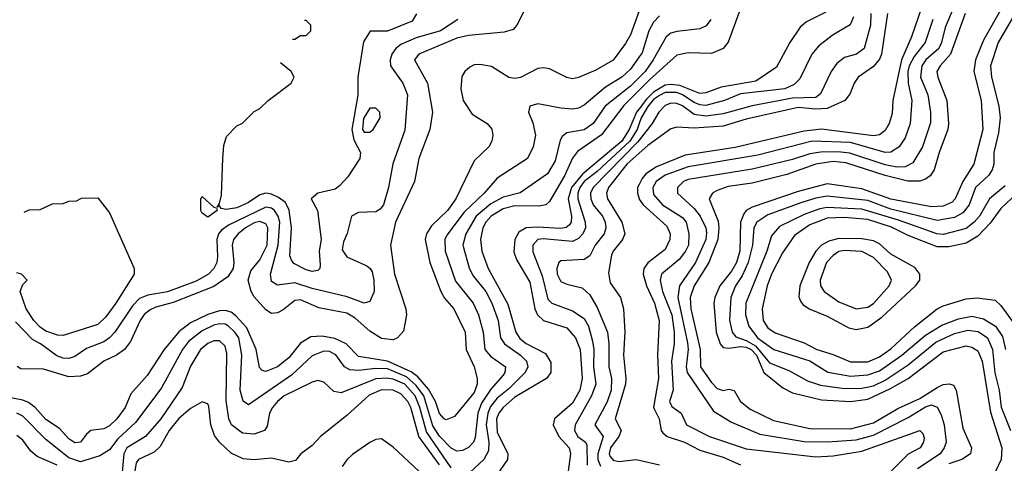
# Model space of a CAD drawing. Header units: inches. Extents: x 1793402 to 1900366, y 320852 to 470679.
# Tile 349 of 604: x 1827860 to 1831262, y 445077 to 446609. Entities that reach past the tile are written whole.
import ezdxf

# ---------------------------------------------------------------- set-up
doc = ezdxf.new("R2010")
doc.units = ezdxf.units.IN
doc.header["$MEASUREMENT"] = 0
doc.layers.add('B8424', color=7, linetype='Continuous')
doc.layers.add('B8434', color=7, linetype='Continuous')

msp = doc.modelspace()

# ---------------------------------------------------------------- linework, layer by layer
at = {"layer": 'B8424', "color": 4}
for points, elevation in [([(1829615.1, 446664.9), (1829578, 446590), (1829564.4, 446575.6), (1829534, 446566), (1829410, 446554.8), (1829370, 446545.1), (1829238.8, 446490), (1829224, 446470), (1829268.8, 446390), (1829286.4, 446290), (1829277.1, 446230), (1829239.3, 446130), (1829223.8, 446050), (1829158, 445910), (1829140.9, 445830), (1829155.3, 445730), (1829194.4, 445610), (1829196.3, 445590), (1829186.4, 445533.6), (1829164.7, 445510), (1829150, 445503.7), (1829110, 445508.3), (1829070, 445533.6), (1829018.7, 445578.7), (1828990, 445596), (1828893.7, 445613.7), (1828830, 445642), (1828810, 445639.5), (1828770, 445607), (1828750, 445597), (1828730, 445594.5), (1828710, 445607.3), (1828670, 445652.3), (1828659.7, 445670), (1828649.4, 445710), (1828658, 445742), (1828690, 445779.3), (1828715.1, 445830), (1828717.3, 445890), (1828710, 445904.5), (1828690, 445912.1), (1828670, 445907.1), (1828639.5, 445890), (1828614, 445870), (1828598.7, 445850), (1828593.7, 445830), (1828599.5, 445770), (1828597.1, 445750), (1828579.4, 445720.6), (1828530, 445687.4), (1828390, 445631.9), (1828330, 445616.1), (1828310, 445606.6), (1828289.3, 445590.7), (1828275.8, 445570), (1828242.5, 445497.5), (1828221.6, 445470), (1828194, 445450), (1828150, 445429.6), (1828094.4, 445385.6), (1828070, 445378), (1828030, 445375.8), (1827942, 445402), (1827863.5, 445403.5), (1827851.2, 445411.2)], 336), ([(1830000, 446639.6), (1829970, 446557.2), (1829952.8, 446527.2), (1829910, 446469.6), (1829850, 446434.5), (1829790, 446409.2), (1829770, 446405.2), (1829750, 446409.3), (1829690, 446439.5), (1829670, 446442.9), (1829650, 446440.5), (1829590, 446409.6), (1829570, 446406), (1829550, 446409.6), (1829490, 446446.9), (1829450, 446454.7), (1829430, 446453), (1829414.7, 446445.3), (1829398, 446430), (1829387.7, 446412.3), (1829384, 446370), (1829392, 446330), (1829422.8, 446282.8), (1829474.8, 446250), (1829490.5, 446230.5), (1829494.8, 446210), (1829491, 446190), (1829481, 446170), (1829430, 446121.2), (1829366.4, 445990), (1829337.6, 445950), (1829282.6, 445897.4), (1829265.7, 445870), (1829261.1, 445850), (1829277, 445770), (1829315.3, 445670), (1829327, 445647), (1829359.3, 445610), (1829398.7, 445530), (1829402.6, 445470), (1829430.4, 445410), (1829440.4, 445370), (1829440.3, 445350), (1829430, 445322), (1829361.6, 445238.4), (1829332.7, 445227.3), (1829326.6, 445230), (1829310, 445249.3), (1829296.4, 445290), (1829272.7, 445332.7), (1829235.1, 445375.1), (1829212.8, 445392.8), (1829130, 445429.9), (1829030, 445445.7), (1828987.6, 445490), (1828948.1, 445508.1), (1828904.5, 445515.5), (1828866.1, 445513.9), (1828830, 445491.6), (1828790, 445441.6), (1828750.5, 445410), (1828710, 445394.5), (1828698, 445398), (1828688, 445408), (1828676.4, 445470), (1828644.6, 445544.6), (1828606.7, 445586.7), (1828590, 445598.5), (1828570, 445604.2), (1828550, 445603.5), (1828509.3, 445590.7), (1828450, 445561.7), (1828410, 445531.5), (1828358.7, 445470), (1828299.7, 445380.3), (1828243.6, 445316.4), (1828223.7, 445270), (1828195.8, 445230), (1828170, 445206), (1828150, 445196.3), (1828106, 445190), (1828090, 445177.2), (1828070, 445149.6), (1828050, 445147.6), (1828030, 445160.9), (1827996.9, 445196.9), (1827950, 445227.8), (1827913.3, 445270), (1827890, 445286.9), (1827870, 445294.8), (1827793.2, 445310)], 344), ([(1829231.1, 446628.9), (1829215.9, 446604.1), (1829130, 446569.6), (1829070.8, 446569.2), (1829047.3, 446532.7), (1829028.5, 446410), (1829028.5, 446348.5), (1829007.2, 446230), (1829014.2, 446194.2), (1829037.1, 446150), (1829034.4, 446130), (1828993.5, 446066.5), (1828965.1, 446034.9), (1828950, 446024.2), (1828890.3, 446009.7), (1828867.3, 445990), (1828888.8, 445950), (1828901.6, 445850), (1828894.9, 445810), (1828898, 445762), (1828896.3, 445750), (1828890, 445742.7), (1828870, 445739.5), (1828850, 445745.6), (1828807.3, 445767.3), (1828798.9, 445778.9), (1828793.4, 445793.4), (1828798.5, 445890), (1828791.2, 445951.2), (1828777.6, 445977.6), (1828754.5, 445994.5), (1828730, 446006.2), (1828710, 446009.7), (1828690, 446004), (1828650, 445977.4), (1828610, 445959.7), (1828573.2, 445953.2), (1828556.4, 445956.4), (1828550, 445966), (1828542, 445962), (1828550, 445974), (1828556.5, 446003.5), (1828561.2, 446130), (1828565.6, 446174.4), (1828574.6, 446205.4), (1828610, 446242), (1828630, 446252), (1828670, 446292), (1828690, 446302), (1828718, 446330), (1828798, 446390), (1828808, 446410), (1828798, 446430), (1828760.8, 446459.7)], 328), ([(1829374, 446610), (1829314, 446570), (1829230, 446546.9), (1829176.9, 446523.1), (1829159.5, 446510), (1829145.3, 446490), (1829139.5, 446470), (1829141.3, 446450), (1829183, 446390), (1829199.1, 446350), (1829190, 446228), (1829148.6, 446111.4), (1829134.4, 446030), (1829116.4, 445970), (1829105.3, 445954.7), (1829090, 445946), (1829030, 445943.7), (1829006, 445930), (1828991, 445871), (1828978, 445842), (1828973.7, 445813.7), (1828990.6, 445790), (1829058.6, 445758.6), (1829070.3, 445750.3), (1829077.7, 445737.7), (1829083.8, 445710), (1829084.9, 445670), (1829070, 445635.3), (1829050, 445629.5), (1828991.4, 445651.4), (1828870, 445680.3), (1828810, 445700.4), (1828750, 445692.3), (1828730, 445705.2), (1828726, 445730), (1828752.5, 445830), (1828758, 445910), (1828752.9, 445930), (1828740.5, 445950), (1828730, 445958.5), (1828710, 445962), (1828580.7, 445899.3), (1828557.5, 445882.5), (1828547, 445870), (1828540.9, 445850), (1828543.6, 445790), (1828540.3, 445770), (1828530.3, 445750), (1828512.2, 445730), (1828470, 445706.2), (1828370, 445668.7), (1828302.5, 445657.5), (1828273.9, 445646.1), (1828250, 445620.7), (1828188.5, 445530), (1828170.2, 445509.8), (1828150, 445496.3), (1828090, 445473.3), (1828050, 445445.6), (1828030, 445438.7), (1828010, 445439.7), (1827988, 445448), (1827931.8, 445490), (1827904.4, 445504.4), (1827845.2, 445565.2)], 332), ([(1828801.9, 446542), (1828810, 446542), (1828830, 446554), (1828850, 446554), (1828866, 446570), (1828866, 446590), (1828850, 446606), (1828843.8, 446606)], 328), ([(1830000, 446481), (1829970, 446438.4), (1829940.5, 446410), (1829883.7, 446376.3), (1829810, 446314), (1829790, 446302.9), (1829770, 446299.6), (1829730, 446303.6), (1829650, 446319), (1829622, 446310), (1829618, 446290), (1829632.8, 446252.8), (1829642, 446210), (1829634, 446170), (1829614, 446130), (1829510, 446061.2), (1829464.4, 446010), (1829395.8, 445944.2), (1829335.2, 445864.8), (1829328.5, 445850), (1829330.3, 445810), (1829366, 445706), (1829426.4, 445630), (1829445.3, 445590), (1829461.1, 445530), (1829467.2, 445470), (1829486.9, 445446.9), (1829538, 445410), (1829535.8, 445390), (1829530, 445380.9), (1829487.1, 445332.9), (1829455.5, 445284.5), (1829442.2, 445250), (1829433.8, 445166.2), (1829428, 445150), (1829410, 445132), (1829390, 445120.7), (1829370, 445118.4), (1829350, 445129.6), (1829310, 445171), (1829286.8, 445206.8), (1829256.1, 445310), (1829230, 445345.5), (1829195.9, 445375.9), (1829130, 445402.7), (1829090, 445404.6), (1829030, 445397.6), (1829000.3, 445400.3), (1828982, 445410), (1828951.8, 445451.8), (1828930, 445463.6), (1828910, 445464.2), (1828870, 445447.6), (1828798.5, 445381.5), (1828650, 445279.3), (1828631.9, 445291.9), (1828622, 445330), (1828627.3, 445450), (1828616.8, 445510), (1828603.5, 445530), (1828581.6, 445550), (1828570, 445557.3), (1828550, 445559.2), (1828530, 445554.2), (1828490, 445534.5), (1828442.5, 445497.5), (1828421.7, 445470), (1828350, 445338), (1828260.5, 445219.5), (1828198.7, 445161.3), (1828170, 445123.7), (1828136.9, 445103.1), (1828070, 445081.7), (1828030, 445096), (1827950, 445158.7), (1827870, 445239.7), (1827850, 445249.7)], 348), ([(1830000, 446409.2), (1829970, 446379.2), (1829883.1, 446310), (1829841.6, 446250), (1829810, 446228.2), (1829750, 446218), (1829734.4, 446205.6), (1829727.1, 446192.9), (1829710, 446121.2), (1829683.6, 446076.4), (1829589, 446011), (1829530, 445995.6), (1829487.4, 445972.6), (1829436.5, 445930), (1829400.9, 445870), (1829390.3, 445830), (1829412.5, 445752.5), (1829425.9, 445725.9), (1829470.2, 445670.2), (1829491.5, 445630), (1829512.9, 445570), (1829521.3, 445510), (1829534.9, 445490), (1829590.4, 445450), (1829610.4, 445430), (1829614.9, 445410), (1829606.4, 445390), (1829550, 445333.7), (1829510, 445302.3), (1829486.7, 445273.3), (1829476.8, 445250), (1829471, 445210), (1829481.2, 445150), (1829479.5, 445120.5), (1829463.1, 445090), (1829415.1, 445044.9)], 352), ([(1830000, 446366.1), (1829946.9, 446313.1), (1829870, 446211.1), (1829786.6, 446153.4), (1829769.3, 446130.7), (1829741.6, 446070), (1829690, 445981.6), (1829677.1, 445970), (1829654.8, 445965.2), (1829570, 445966.2), (1829530, 445956.2), (1829488.9, 445930), (1829470.3, 445910), (1829460.2, 445890), (1829451.6, 445850), (1829456, 445810), (1829478.9, 445750), (1829546.3, 445626.3), (1829574.3, 445530), (1829587.9, 445507.9), (1829610, 445490.3), (1829676, 445456), (1829694.4, 445425.6), (1829694.9, 445390), (1829680.5, 445370), (1829570, 445305.1), (1829530, 445269.7), (1829515.2, 445250), (1829507.5, 445230), (1829510, 445184), (1829546, 445110), (1829544.9, 445090), (1829517.3, 445050)], 356), ([(1830000, 446301.5), (1829991.3, 446290), (1829965.9, 446230), (1829940.1, 446190), (1829803.9, 446076.1), (1829766.8, 446030), (1829754.6, 445990), (1829766.2, 445930), (1829764.9, 445910), (1829759.1, 445900.9), (1829748.2, 445891.8), (1829730, 445887.8), (1829647.7, 445892.3), (1829610.2, 445889.8), (1829584.3, 445875.7), (1829570.3, 445850), (1829566.6, 445806.6), (1829578, 445778), (1829622.6, 445702.6), (1829639.6, 445610), (1829648.9, 445590), (1829670, 445570.3), (1829750, 445545.3), (1829780.3, 445510), (1829796.1, 445470), (1829802.9, 445370), (1829795.2, 445330), (1829770, 445285.1), (1829707.3, 445230), (1829703, 445210), (1829723.1, 445170), (1829758, 445130), (1829762.6, 445110), (1829755.3, 445050)], 364), ([(1830000, 446250), (1829993.2, 446230), (1829967.5, 446190), (1829855.2, 446084.8), (1829810.2, 446050), (1829795.6, 446030), (1829787.7, 446010), (1829788.3, 445990), (1829813.7, 445910), (1829814.6, 445890), (1829805.7, 445870), (1829790, 445853), (1829770, 445843.5), (1829668.1, 445851.9), (1829650, 445849.5), (1829632.7, 445830), (1829633, 445807), (1829664.6, 445724.6), (1829684.1, 445644.1), (1829698.8, 445630), (1829770, 445603.1), (1829810, 445577.1), (1829824.9, 445550), (1829839.2, 445499.2), (1829843.2, 445470), (1829842, 445410), (1829850.3, 445350), (1829835.3, 445310), (1829779.5, 445210), (1829777, 445190), (1829788.7, 445170), (1829814.4, 445150), (1829819.1, 445139.1), (1829820.3, 445070)], 368), ([(1830000, 446193.5), (1829994, 446186), (1829840.9, 446030), (1829831.6, 446010), (1829832.9, 445990), (1829841.7, 445970), (1829873.4, 445930), (1829882.6, 445910), (1829884.9, 445890), (1829879.3, 445870), (1829848.2, 445830), (1829830, 445794), (1829810, 445780.9), (1829730, 445776), (1829722.8, 445770), (1829715.5, 445750), (1829717.1, 445730), (1829730, 445704.9), (1829750, 445695.5), (1829802.8, 445682.8), (1829830, 445659.1), (1829854.9, 445614.9), (1829890.3, 445530), (1829895.6, 445490), (1829895.6, 445410), (1829904, 445370), (1829903.2, 445330), (1829890, 445289.4), (1829847, 445210), (1829876, 445170), (1829857.1, 445110), (1829857.5, 445090), (1829866.9, 445066.9)], 372), ([(1830000, 446148), (1829958, 446110), (1829894.6, 446030), (1829887.4, 446010), (1829890.3, 445990), (1829940.3, 445910), (1829950.4, 445870), (1829943.1, 445850), (1829910.4, 445810), (1829904.2, 445795.8), (1829894.2, 445734.2), (1829900.3, 445700.3), (1829935.3, 445650), (1829946.4, 445610), (1829950.3, 445530), (1829946.3, 445450), (1829954.6, 445370), (1829952.9, 445350), (1829917, 445230), (1829937.6, 445190), (1829930.3, 445170), (1829900.7, 445130), (1829896, 445110), (1829900.2, 445100.2), (1829910, 445087.4), (1829930, 445082.7), (1829990, 445090.2), (1830000, 445087.9)], 376), ([(1830000, 446040.3), (1829994.9, 446030), (1829993.8, 446010), (1829999.6, 445990), (1830000, 445989.4)], 384), ([(1827874.7, 445944.8), (1827892.7, 445952.7), (1827930, 445954), (1827972.7, 445972.7), (1828010, 445974), (1828030, 445982), (1828056.4, 445983.6), (1828072.7, 445992.7), (1828130, 445994), (1828170, 445942), (1828254.8, 445750), (1828254.8, 445730), (1828192, 445630), (1828157.4, 445582.6), (1828130, 445556.2), (1828010, 445518), (1827990, 445519.5), (1827950, 445532.8), (1827930, 445546.9), (1827908.4, 445570), (1827882, 445610), (1827861.2, 445670), (1827870, 445694), (1827886, 445710), (1827866, 445730), (1827850, 445735.3)], 328), ([(1829350, 445061.1), (1829265.7, 445185.7), (1829242.7, 445270), (1829226.3, 445310), (1829190, 445350.6), (1829150, 445368.1), (1829128.5, 445371.5), (1829090, 445368.7), (1828970, 445320.9), (1828945.1, 445325.1), (1828910, 445357.2), (1828890, 445362.7), (1828870, 445357), (1828773.4, 445310), (1828750.4, 445290), (1828732.7, 445270), (1828723.1, 445250), (1828714.4, 445205.6), (1828706, 445190), (1828670, 445177.6), (1828630, 445181.6), (1828591.8, 445210), (1828582.6, 445230), (1828573.4, 445293.4), (1828575.8, 445455.8), (1828570, 445481.2), (1828550, 445499.6), (1828530, 445499.7), (1828510, 445491.2), (1828484.9, 445470), (1828450, 445412.7), (1828421.1, 445338.9), (1828347, 445230), (1828294.9, 445170), (1828229.4, 445130.6), (1828219.1, 445110), (1828213.5, 445046.5)], 352), ([(1829310, 445072.1), (1829239.3, 445170), (1829210.7, 445270), (1829200.4, 445290), (1829176.9, 445316.9), (1829150, 445329.8), (1829110, 445330.8), (1829067.6, 445312.4), (1828990, 445242.4), (1828898.8, 445170), (1828870, 445139), (1828830.6, 445109.4), (1828812.8, 445087.2), (1828790, 445081.2), (1828730, 445094.5), (1828670, 445089.5), (1828631.9, 445091.9), (1828590, 445112), (1828550, 445149.4), (1828532.8, 445172.8), (1828520.7, 445210), (1828513.4, 445273.4), (1828510, 445282), (1828490, 445289.2), (1828450, 445266.6), (1828410, 445231.8), (1828375.8, 445190), (1828344.6, 445135.4), (1828324.6, 445115.4), (1828270.3, 445089.7), (1828262, 445078), (1828258, 445050)], 356), ([(1827989.3, 445070), (1827920.4, 445100.4), (1827898.3, 445118.3), (1827870, 445157.2), (1827850, 445172.7)], 352), ([(1829238.9, 445050), (1829150, 445132.3), (1829110, 445161.2), (1829090, 445159.3), (1829070, 445149.3), (1829010, 445107), (1828990, 445089.4), (1828974, 445066)], 364)]:
    msp.add_lwpolyline(points, dxfattribs=dict(at, elevation=elevation))
for points, elevation in [([(1829070, 446303.6), (1829047.8, 446267.8), (1829044, 446230), (1829050, 446220.4), (1829070, 446220.4), (1829080.7, 446230), (1829105.1, 446270), (1829104.5, 446290), (1829090, 446302.9)], 332), ([(1828510, 445926.6), (1828490, 445941.2), (1828486, 445950), (1828485.2, 445990), (1828490, 445998), (1828530, 445962), (1828539.6, 445959.6), (1828542, 445950)], 328)]:
    msp.add_lwpolyline(points, close=True, dxfattribs=dict(at, elevation=elevation))
at = {"layer": 'B8434', "color": 4}
for points, elevation in [([(1831094, 446670), (1831057.5, 446582.5), (1831045.2, 446530), (1831036, 446510), (1830990.4, 446470), (1830976.9, 446450), (1830971.7, 446410), (1830997.4, 446350), (1831007.2, 446290), (1831007.1, 446252.9), (1830979.5, 446170), (1830945.7, 446114.3), (1830919.1, 446100.9), (1830890, 446099.2), (1830850, 446108), (1830728.3, 446148.3), (1830686.8, 446153.2), (1830628.4, 446151.6), (1830590, 446145.3), (1830530, 446126.4), (1830390, 446093.1), (1830170, 446056.8), (1830153.4, 446050), (1830133, 446030), (1830133, 446010), (1830190, 445957), (1830211, 445931), (1830230, 445890.7), (1830233.2, 445873.2), (1830230.2, 445850), (1830195.2, 445770), (1830139.5, 445690), (1830133.4, 445650), (1830166.7, 445493.3), (1830169.1, 445470), (1830162.7, 445410), (1830166, 445390), (1830257.1, 445257.1), (1830319.2, 445219.2), (1830417.4, 445177.4), (1830570, 445152.6), (1830651.4, 445151.4), (1830750, 445157.6), (1830810, 445174.4), (1830930, 445235.2), (1830990, 445272.4), (1831010, 445278.7), (1831030, 445270.6), (1831043.8, 445243.8), (1831053.7, 445210), (1831060.4, 445150), (1831054.4, 445130), (1831040.4, 445110), (1830961.6, 445058.4)], 392), ([(1831330, 446686), (1831240.9, 446530), (1831214.3, 446450), (1831217.4, 446410), (1831242.6, 446310), (1831247.2, 446270), (1831241.8, 446218.2), (1831226, 446150), (1831225.3, 446110), (1831220.4, 446090), (1831207.8, 446072.2), (1831162.6, 446030), (1831140.3, 445970), (1831118, 445942), (1831090, 445926), (1831030, 445915.6), (1830870, 445954.6), (1830790, 445984.6), (1830650, 445999.3), (1830610, 445992.8), (1830562, 445978), (1830445.2, 445934.8), (1830406.4, 445910), (1830396.5, 445890), (1830391.5, 445830), (1830376.5, 445770), (1830355.6, 445724.4), (1830333.4, 445690), (1830317.4, 445650), (1830311.7, 445571.7), (1830322, 445530), (1830333.7, 445513.7), (1830370, 445501.1), (1830402.6, 445482.6), (1830450, 445423.6), (1830517.2, 445397.2), (1830581.2, 445361.2), (1830626.5, 445346.5), (1830710, 445335.5), (1830770, 445336.2), (1830810, 445344.5), (1830850, 445363.9), (1830930, 445416.5), (1831025.1, 445494.9), (1831090, 445525.8), (1831136.3, 445536.3), (1831172, 445532), (1831203.7, 445510), (1831221.3, 445470), (1831229.3, 445389.3), (1831243.6, 445330), (1831251.3, 445271.3), (1831283.6, 445190)], 408), ([(1830975.6, 446650), (1830940.9, 446550), (1830906, 446470), (1830876.5, 446330), (1830874.6, 446285.4), (1830864.4, 446250), (1830850, 446226.6), (1830830, 446211.8), (1830810, 446208.4), (1830630, 446230.8), (1830570, 446224.5), (1830331.9, 446168.1), (1830158.7, 446141.3), (1830059.6, 446100.4), (1830023.6, 446076.4), (1830010, 446060.5), (1830000, 446040.3)], 384), ([(1830644.6, 446635.4), (1830578, 446602), (1830556.7, 446583.3), (1830520.5, 446530), (1830475.1, 446444.9), (1830403, 446397), (1830283.6, 446376.4), (1830230, 446356), (1830210, 446354.5), (1830141.2, 446381.2), (1830110, 446385.2), (1830090, 446382.7), (1830050, 446359.3), (1830025.1, 446334.9), (1830000, 446301.5)], 364), ([(1830345.1, 446634.9), (1830308.2, 446531.8), (1830290, 446509.3), (1830250, 446492), (1830170, 446495.1), (1830130, 446487), (1830037, 446403), (1830000, 446366.1)], 356), ([(1830858, 446630), (1830836.9, 446490), (1830830, 446472.3), (1830810, 446447.8), (1830756.3, 446410), (1830743, 446390), (1830728.4, 446351.6), (1830710.8, 446330), (1830650, 446302.5), (1830610, 446299.5), (1830550, 446305.3), (1830370, 446265.8), (1830290, 446241.4), (1830190, 446234.5), (1830130, 446238.4), (1830110, 446231.8), (1830030, 446175.1), (1830000, 446148)], 376), ([(1830800.3, 446630), (1830799.5, 446590), (1830778, 446510), (1830751, 446490), (1830710, 446478), (1830682.6, 446457.4), (1830663, 446430), (1830626.9, 446353.1), (1830610, 446340.5), (1830530, 446338), (1830390, 446312.1), (1830290, 446284.2), (1830230, 446275.3), (1830190, 446281.5), (1830150, 446311.9), (1830130, 446319.8), (1830110, 446321.1), (1830090, 446313), (1830068.4, 446290), (1830044.9, 446250), (1830000, 446193.5)], 372), ([(1831126.3, 446630), (1831075.8, 446490), (1831040.3, 446450), (1831028.8, 446430), (1831031.8, 446410), (1831063.7, 446330), (1831068.8, 446250), (1831067, 446230), (1831036.5, 446150), (1831019.5, 446090), (1831006, 446070), (1830990, 446058), (1830970, 446051.2), (1830929, 446051), (1830850.6, 446070.6), (1830714.2, 446114.2), (1830670, 446119.4), (1830610, 446109.8), (1830510, 446074.5), (1830390, 446044.8), (1830307.1, 446032.9), (1830270, 446019.6), (1830254, 446010), (1830242, 445990), (1830273.2, 445913.2), (1830275.9, 445890), (1830272.1, 445850), (1830241.3, 445770), (1830190.2, 445690), (1830176.5, 445650), (1830178.8, 445610), (1830211.3, 445470), (1830211.7, 445410), (1830250, 445355.8), (1830270, 445335.6), (1830290, 445328.8), (1830310, 445333.4), (1830328, 445328), (1830350.5, 445290), (1830383.7, 445263.7), (1830464.5, 445224.5), (1830590, 445197.3), (1830730, 445196.5), (1830810, 445216.9), (1830893.9, 445266.1), (1830970, 445300.7), (1831030, 445339.1), (1831050, 445348.9), (1831071.8, 445351.8), (1831086.6, 445346.6), (1831095.8, 445330), (1831118, 445198), (1831148.2, 445130), (1831144.9, 445110), (1831114.8, 445090), (1831070, 445075.3)], 396), ([(1831253.1, 446650), (1831190, 446538), (1831162.3, 446470), (1831156, 446430), (1831181.7, 446330), (1831187.4, 446230), (1831157, 446110), (1831119, 446050), (1831091.8, 445990), (1831081.3, 445978.7), (1831050, 445964.8), (1831010, 445963.1), (1830870, 445988.9), (1830770, 446024.4), (1830650, 446042.4), (1830550, 446015.5), (1830390, 445962), (1830369.4, 445950.6), (1830361.2, 445938.8), (1830350.2, 445910), (1830348.2, 445810), (1830336.2, 445770), (1830319.7, 445740.3), (1830279, 445690), (1830261.5, 445650), (1830257.7, 445630), (1830266.4, 445530), (1830279.6, 445490), (1830290, 445476.5), (1830310, 445474.4), (1830350, 445480.9), (1830370, 445478.6), (1830387.2, 445470), (1830405, 445450), (1830430.8, 445390.8), (1830497.1, 445337.1), (1830530, 445320.3), (1830630, 445295.6), (1830730, 445290.2), (1830790, 445298.6), (1830866.2, 445333.8), (1830930, 445370.2), (1831050, 445461.7), (1831130, 445482.4), (1831150, 445478.4), (1831170, 445464.9), (1831184.9, 445430), (1831213.6, 445253.6), (1831253.6, 445130), (1831251.3, 445090), (1831230.8, 445049.2)], 404), ([(1830070, 446622.9), (1830050, 446600.9), (1830033.4, 446570), (1830010, 446495.1), (1830000, 446481)], 348), ([(1830741.1, 446618.9), (1830728.7, 446591.3), (1830670, 446557), (1830621.4, 446518.6), (1830597.1, 446490), (1830555.6, 446404.4), (1830535.3, 446384.7), (1830504, 446370), (1830350, 446352.7), (1830294.8, 446330), (1830230, 446312.8), (1830210, 446314.6), (1830190, 446323.5), (1830150, 446349.8), (1830130, 446357.4), (1830090, 446358.1), (1830070, 446347.2), (1830050, 446333.3), (1830030, 446309.8), (1830006.8, 446270), (1830000, 446250)], 368), ([(1830247.3, 446610), (1830231.9, 446588.1), (1830210, 446577), (1830130, 446568), (1830110, 446562.4), (1830093, 446550), (1830048.9, 446470), (1830020.8, 446430), (1830000, 446409.2)], 352), ([(1831014.6, 446610), (1830988.9, 446530), (1830950, 446482), (1830933.2, 446450), (1830928.6, 446430), (1830929.3, 446389.3), (1830942, 446330), (1830936.5, 446250), (1830919.4, 446200.6), (1830898, 446170), (1830870, 446151.5), (1830850, 446149.8), (1830730, 446185), (1830598, 446190), (1830410, 446140.9), (1830170, 446100.9), (1830090, 446072.1), (1830058.4, 446050), (1830047.2, 446030), (1830050, 446004.9), (1830080.4, 445970), (1830150, 445926), (1830162, 445910), (1830172, 445870), (1830170.3, 445830), (1830160.3, 445810), (1830138.8, 445781.2), (1830077.1, 445730), (1830072.2, 445710), (1830080.8, 445670), (1830112.8, 445590), (1830120.7, 445530), (1830120.9, 445490), (1830111.6, 445430), (1830118, 445330), (1830104.9, 445290), (1830113.5, 445273.5), (1830144.9, 445250), (1830164, 445210), (1830242.8, 445170), (1830370, 445127.4), (1830610, 445099.6), (1830670, 445103.2), (1830770, 445119.1), (1830970, 445190.6), (1830979.9, 445179.9), (1830984.5, 445164.5), (1830983, 445150), (1830970.5, 445130), (1830930, 445108.2), (1830860.2, 445039.8)], 388), ([(1831264.4, 446035.6), (1831210.2, 445989.8), (1831176, 445930), (1831158, 445910), (1831130, 445888.3), (1831050, 445867.6), (1831029, 445869), (1830896.5, 445916.5), (1830770, 445954.8), (1830650, 445960.3), (1830624, 445956), (1830570, 445936.8), (1830485.1, 445894.9), (1830456.9, 445863.1), (1830441.1, 445810), (1830368.9, 445630), (1830367.6, 445590), (1830378.9, 445550), (1830408.9, 445510), (1830464.9, 445470), (1830590, 445430.3), (1830651.6, 445391.6), (1830730, 445378), (1830790, 445382.4), (1830830, 445396.1), (1830908, 445450), (1830990, 445519), (1831046, 445554), (1831103.8, 445576.2), (1831150, 445585.2), (1831190, 445576), (1831231.1, 445551.1), (1831255.3, 445515.3), (1831265.8, 445470)], 412), ([(1830000, 445989.4), (1830013.4, 445970), (1830095.6, 445895.6), (1830106.7, 445870), (1830106.4, 445850), (1830090, 445815.1), (1830030.2, 445769.8), (1830016.5, 445750), (1830014.3, 445730), (1830025.2, 445690), (1830052.6, 445630), (1830068.8, 445570), (1830063.6, 445450), (1830066.7, 445370), (1830050.2, 445270), (1830068.8, 445230), (1830076.4, 445190), (1830082, 445182), (1830097.3, 445170), (1830157.3, 445150), (1830210, 445122.6), (1830290, 445098.7), (1830350, 445071.8)], 384), ([(1831306, 446010), (1831250, 445956.9), (1831213.3, 445906.7), (1831170, 445861.1), (1831130, 445836.8), (1831070, 445825.1), (1831030, 445824.2), (1830930, 445863.5), (1830872.2, 445892.2), (1830790, 445918.6), (1830710, 445925.7), (1830650, 445923.5), (1830590, 445900.4), (1830536.5, 445863.5), (1830495.6, 445804.4), (1830457.7, 445730), (1830442.7, 445690), (1830424.6, 445610), (1830428.8, 445570), (1830444.3, 445544.3), (1830470, 445527.2), (1830570, 445493.1), (1830614, 445470), (1830670, 445452.9), (1830730, 445427.4), (1830790, 445427.9), (1830830, 445445.2), (1830870, 445471.8), (1830951.6, 445548.4), (1831029.5, 445610), (1831050, 445621.1), (1831130, 445644.9), (1831168.3, 445648.3), (1831230, 445640.5), (1831250, 445622), (1831302, 445550)], 416), ([(1830000, 445087.9), (1830070, 445071.6)], 376)]:
    msp.add_lwpolyline(points, dxfattribs=dict(at, elevation=elevation))
for points, elevation in [([(1830690, 445853.8), (1830655.3, 445844.7), (1830630.4, 445830), (1830610.3, 445810), (1830587.4, 445770), (1830554.9, 445690), (1830552.2, 445652.2), (1830557, 445637), (1830565.2, 445625.2), (1830587.3, 445610), (1830650, 445585.3), (1830724.5, 445544.5), (1830750, 445539.5), (1830790, 445547.4), (1830838.9, 445581.1), (1830954.5, 445690), (1830969.5, 445710), (1830969.5, 445730), (1830952.7, 445752.7), (1830870, 445799.7), (1830830, 445835.1), (1830810, 445845.1), (1830770, 445852.5)], 424), ([(1830708.2, 445811.8), (1830690, 445808), (1830670, 445795.1), (1830647, 445770), (1830625.3, 445710), (1830626.4, 445690), (1830639.1, 445670), (1830690, 445634.4), (1830750, 445610.4), (1830790, 445616.4), (1830810, 445628.5), (1830864.5, 445690), (1830872, 445710), (1830858.2, 445738.2), (1830810, 445787.8), (1830770, 445808.3)], 428)]:
    msp.add_lwpolyline(points, close=True, dxfattribs=dict(at, elevation=elevation))

doc.saveas('drawing.dxf')
